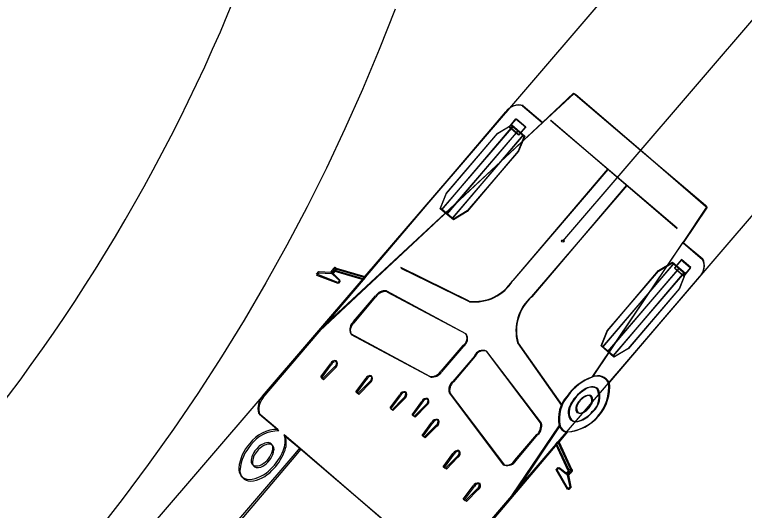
# Model space of a CAD drawing. Extents: x 973688 to 979179, y 703586 to 707602.
# Drawn here: x 976523.56 to 976547.99, y 705470.67 to 705487.26 of the extents above; entities that cross this region are included whole.
import ezdxf

# ---------------------------------------------------------------- set-up
doc = ezdxf.new("R2010")
doc.units = 0
doc.layers.add('EB Right', color=7, linetype='Continuous')
doc.layers.add('NB Left', color=7, linetype='Continuous')

msp = doc.modelspace()

# ---------------------------------------------------------------- linework, layer by layer
at = {"layer": 'EB Right'}
msp.add_lwpolyline([(976536.294, 705487.447), (976535.764, 705486.097), (976535.204, 705484.76), (976534.616, 705483.436), (976533.998, 705482.127), (976533.351, 705480.832), (976532.676, 705479.551), (976531.972, 705478.287), (976531.24, 705477.038), (976530.48, 705475.805), (976529.693, 705474.588), (976528.878, 705473.388), (976528.035, 705472.206), (976527.164, 705471.04), (976526.267, 705469.893), (976525.341, 705468.763), (976524.389, 705467.652), (976523.408, 705466.56)], dxfattribs=at)
msp.add_arc((976475.499, 705510.544), 59.902, 306.38359, 345.81077, dxfattribs=at)
at = {"layer": 'NB Left'}
for p, q in [((976541.912, 705479.686), (976588.398, 705533.846)), ((976533.763, 705476.716), (976541.244, 705483.651)), ((976533.779, 705476.675), (976541.225, 705483.648)), ((976540.112, 705483.497), (976540.342, 705483.769)), ((976540.13, 705483.506), (976540.361, 705483.776)), ((976540.342, 705483.769), (976540.657, 705483.501)), ((976540.361, 705483.776), (976540.675, 705483.507)), ((976545.735, 705480.112), (976541.496, 705483.714)), ((976545.736, 705480.092), (976541.514, 705483.715)), ((976540.227, 705483.525), (976537.853, 705480.73)), ((976540.245, 705483.533), (976537.857, 705480.75)), ((976540.402, 705483.376), (976538.028, 705480.582)), ((976540.419, 705483.384), (976538.031, 705480.601)), ((976540.426, 705483.23), (976540.112, 705483.497)), ((976540.443, 705483.237), (976540.13, 705483.506)), ((976540.657, 705483.501), (976540.426, 705483.23)), ((976540.675, 705483.507), (976540.443, 705483.237)), ((976540.576, 705483.228), (976538.202, 705480.434)), ((976540.593, 705483.234), (976538.205, 705480.452)), ((976543.408, 705482.089), (976540.241, 705478.361)), ((976543.418, 705482.081), (976540.233, 705478.369)), ((976544.052, 705481.538), (976540.866, 705477.826)), ((976544.044, 705481.549), (976540.877, 705477.821)), ((976542.914, 705475.138), (976545.935, 705479.647)), ((976542.89, 705475.133), (976545.933, 705479.626)), ((976545.62, 705478.919), (976543.232, 705476.137)), ((976545.625, 705478.939), (976543.251, 705476.144)), ((976545.877, 705479.042), (976545.645, 705478.772)), ((976545.882, 705479.062), (976545.652, 705478.791)), ((976546.19, 705478.773), (976545.877, 705479.042)), ((976546.196, 705478.795), (976545.882, 705479.062)), ((976538.774, 705477.671), (976536.49, 705478.798)), ((976538.786, 705477.656), (976536.496, 705478.771)), ((976545.794, 705478.77), (976543.406, 705475.988)), ((976545.8, 705478.79), (976543.426, 705475.996)), ((976545.645, 705478.772), (976545.959, 705478.503)), ((976545.652, 705478.791), (976545.966, 705478.524)), ((976545.959, 705478.503), (976546.19, 705478.773)), ((976545.966, 705478.524), (976546.196, 705478.795)), ((976534.176, 705478.637), (976534.149, 705478.639)), ((976534.183, 705478.598), (976534.156, 705478.6)), ((976534.197, 705478.618), (976534.176, 705478.637)), ((976534.204, 705478.579), (976534.183, 705478.598)), ((976535.228, 705478.423), (976535.293, 705478.499)), ((976535.236, 705478.39), (976535.301, 705478.466)), ((976545.968, 705478.621), (976543.58, 705475.839)), ((976545.975, 705478.642), (976543.601, 705475.848)), ((976536.01, 705478.019), (976538.658, 705476.596)), ((976536.02, 705477.99), (976538.675, 705476.58)), ((976534.907, 705476.988), (976535.643, 705477.846)), ((976534.922, 705476.953), (976535.654, 705477.814)), ((976537.464, 705475.154), (976534.816, 705476.578)), ((976537.488, 705475.133), (976534.833, 705476.542)), ((976540.397, 705476.278), (976541.865, 705474.18)), ((976540.416, 705476.271), (976541.894, 705474.181)), ((976538.567, 705476.186), (976537.83, 705475.328)), ((976538.586, 705476.169), (976537.854, 705475.308)), ((976541.16, 705473.599), (976539.351, 705476)), ((976541.192, 705473.596), (976539.372, 705475.988)), ((976538.96, 705475.848), (976538.224, 705474.99)), ((976538.981, 705475.834), (976538.249, 705474.972)), ((976533.811, 705475.139), (976534.139, 705475.581)), ((976533.835, 705475.098), (976534.161, 705475.543)), ((976534.267, 705475.472), (976533.879, 705475.08)), ((976534.29, 705475.434), (976533.904, 705475.04)), ((976533.879, 705475.08), (976533.811, 705475.139)), ((976533.904, 705475.04), (976533.835, 705475.098)), ((976534.986, 705474.639), (976535.33, 705475.101)), ((976535.013, 705474.604), (976535.354, 705475.068)), ((976535.457, 705474.991), (976535.054, 705474.58)), ((976535.483, 705474.959), (976535.081, 705474.546)), ((976535.054, 705474.58), (976534.986, 705474.639)), ((976535.081, 705474.546), (976535.013, 705474.604)), ((976536.127, 705474.099), (976536.456, 705474.542)), ((976536.157, 705474.071), (976536.483, 705474.515)), ((976538.108, 705474.602), (976539.916, 705472.2)), ((976538.135, 705474.583), (976539.956, 705472.191)), ((976536.583, 705474.432), (976536.195, 705474.041)), ((976536.611, 705474.406), (976536.226, 705474.012)), ((976536.864, 705473.873), (976537.193, 705474.316)), ((976536.895, 705473.848), (976537.221, 705474.293)), ((976536.195, 705474.041), (976536.127, 705474.099)), ((976536.226, 705474.012), (976536.157, 705474.071)), ((976537.32, 705474.206), (976536.932, 705473.815)), ((976537.349, 705474.184), (976536.964, 705473.79)), ((976536.932, 705473.815), (976536.864, 705473.873)), ((976536.964, 705473.79), (976536.895, 705473.848)), ((976537.199, 705473.179), (976537.528, 705473.622)), ((976537.234, 705473.156), (976537.56, 705473.6)), ((976537.655, 705473.512), (976537.268, 705473.121)), ((976537.688, 705473.491), (976537.302, 705473.098)), ((976540.213, 705471.18), (976541.787, 705473.504)), ((976540.257, 705471.172), (976541.819, 705473.504)), ((976537.268, 705473.121), (976537.199, 705473.179)), ((976537.302, 705473.098), (976537.234, 705473.156)), ((976540.307, 705472.352), (976541.044, 705473.21)), ((976540.346, 705472.345), (976541.078, 705473.207)), ((976541.678, 705472.887), (976541.743, 705472.963)), ((976541.714, 705472.887), (976541.779, 705472.963)), ((976536.391, 705469.928), (976533.105, 705472.749)), ((976536.442, 705469.901), (976533.142, 705472.705)), ((976537.906, 705472.133), (976538.234, 705472.575)), ((976537.945, 705472.113), (976538.271, 705472.557)), ((976538.361, 705472.466), (976537.974, 705472.074)), ((976538.4, 705472.448), (976538.014, 705472.055)), ((976537.974, 705472.074), (976537.906, 705472.133)), ((976538.014, 705472.055), (976537.945, 705472.113)), ((976542.026, 705471.898), (976542.049, 705471.88)), ((976542.049, 705471.88), (976542.055, 705471.853)), ((976542.067, 705471.899), (976542.09, 705471.882)), ((976542.09, 705471.882), (976542.096, 705471.855)), ((976538.578, 705471.047), (976538.906, 705471.49)), ((976538.623, 705471.031), (976538.949, 705471.475)), ((976539.034, 705471.38), (976538.646, 705470.988)), ((976539.078, 705471.366), (976538.692, 705470.973)), ((976538.646, 705470.988), (976538.578, 705471.047)), ((976538.692, 705470.973), (976538.623, 705471.031))]:
    msp.add_line(p, q, dxfattribs=at)
for points in [[(976597.405, 705538.82), (976596.514, 705537.482), (976595.572, 705536.185), (976594.585, 705534.932), (976587.989, 705527.228), (976586.467, 705525.264), (976584.967, 705523.4), (976583.486, 705521.619), (976499.872, 705424.179), (976493.422, 705429.715), (976493.503, 705429.81), (976493.503, 705429.81)], [(976493.503, 705429.81), (976548.212, 705493.558), (976551.549, 705497.487), (976554.723, 705501.298), (976556.225, 705503.144), (976557.662, 705504.95), (976559.033, 705506.718), (976560.337, 705508.453)], [(976540.566, 705484.208), (976541.219, 705483.654), (976541.227, 705483.649), (976542.273, 705484.629), (976542.321, 705484.588), (976544.504, 705482.735), (976546.686, 705480.881), (976546.734, 705480.84), (976545.936, 705479.649), (976545.941, 705479.641), (976546.594, 705479.087)], [(976540.587, 705484.214), (976541.237, 705483.656), (976541.245, 705483.652), (976542.296, 705484.627), (976542.345, 705484.586), (976544.517, 705482.721), (976546.69, 705480.856), (976546.738, 705480.815), (976545.934, 705479.628), (976545.939, 705479.62), (976546.59, 705479.062)], [(976534.327, 705478.777), (976535.284, 705478.502), (976535.299, 705478.505), (976540.024, 705484.012)], [(976534.333, 705478.74), (976535.291, 705478.469), (976535.306, 705478.473), (976540.004, 705484.003)], [(976531.857, 705474.496), (976535.228, 705478.423), (976534.284, 705478.699), (976534.284, 705478.699), (976534.251, 705478.68), (976534.251, 705478.679), (976534.25, 705478.678), (976534.197, 705478.618), (976534.198, 705478.617), (976534.451, 705478.378), (976534.384, 705478.3), (976533.671, 705478.574), (976533.67, 705478.575), (976533.747, 705478.665), (976533.751, 705478.665), (976534.146, 705478.639), (976534.149, 705478.64), (976534.206, 705478.705)], [(976531.885, 705474.445), (976535.236, 705478.39), (976534.291, 705478.661), (976534.291, 705478.661), (976534.258, 705478.641), (976534.257, 705478.641), (976534.257, 705478.64), (976534.204, 705478.58), (976534.205, 705478.579), (976534.46, 705478.341), (976534.393, 705478.263), (976533.678, 705478.532), (976533.677, 705478.534), (976533.754, 705478.624), (976533.757, 705478.625), (976534.153, 705478.6), (976534.156, 705478.601), (976534.213, 705478.666)], [(976546.475, 705478.476), (976543.45, 705474.951)], [(976546.482, 705478.499), (976543.475, 705474.96)], [(976532.37, 705473.379), (976531.729, 705473.93)], [(976532.404, 705473.332), (976531.76, 705473.879)], [(976542.026, 705473.293), (976541.748, 705472.969), (976541.747, 705472.954), (976542.165, 705472.05)], [(976542.06, 705473.294), (976541.784, 705472.969), (976541.783, 705472.954), (976542.205, 705472.052)], [(976536.912, 705469.481), (976536.391, 705469.928), (976536.236, 705469.748), (976529.487, 705461.885), (976527.844, 705463.295), (976526.201, 705464.705), (976532.95, 705472.568), (976533.104, 705472.749), (976532.584, 705473.196)], [(976536.965, 705469.457), (976536.442, 705469.901), (976536.288, 705469.72), (976529.579, 705461.823), (976527.929, 705463.225), (976526.279, 705464.627), (976532.988, 705472.523), (976533.141, 705472.705), (976532.619, 705473.149)], [(976542.111, 705471.92), (976542.055, 705471.854), (976542.055, 705471.851), (976542.141, 705471.464), (976542.141, 705471.46), (976542.064, 705471.37), (976542.063, 705471.371), (976541.684, 705472.035), (976541.751, 705472.113), (976542.026, 705471.898), (976542.027, 705471.898), (976542.078, 705471.959), (976542.079, 705471.96), (976542.079, 705471.961), (976542.094, 705471.996), (976542.094, 705471.997), (976541.678, 705472.887), (976538.307, 705468.959)], [(976542.152, 705471.922), (976542.096, 705471.855), (976542.096, 705471.852), (976542.184, 705471.465), (976542.185, 705471.462), (976542.108, 705471.372), (976542.106, 705471.373), (976541.724, 705472.034), (976541.791, 705472.113), (976542.067, 705471.899), (976542.068, 705471.899), (976542.119, 705471.961), (976542.12, 705471.961), (976542.12, 705471.962), (976542.134, 705471.998), (976542.134, 705471.998), (976541.714, 705472.887), (976538.363, 705468.942)]]:
    msp.add_lwpolyline(points, dxfattribs=at)
for points in [[(976540.184, 705483.562), (976540.62, 705483.191), (976540.419, 705482.688), (976538.709, 705480.677), (976538.246, 705480.397), (976537.81, 705480.767), (976538.011, 705481.27), (976539.72, 705483.282)], [(976540.202, 705483.57), (976540.636, 705483.197), (976540.432, 705482.695), (976538.713, 705480.692), (976538.248, 705480.415), (976537.814, 705480.787), (976538.017, 705481.289), (976539.737, 705483.292)], [(976545.577, 705478.956), (976546.011, 705478.584), (976545.807, 705478.082), (976544.088, 705476.079), (976543.623, 705475.802), (976543.189, 705476.174), (976543.392, 705476.676), (976545.112, 705478.679)], [(976545.582, 705478.976), (976546.018, 705478.605), (976545.817, 705478.102), (976544.108, 705476.09), (976543.644, 705475.811), (976543.208, 705476.181), (976543.409, 705476.684), (976545.118, 705478.696)]]:
    msp.add_lwpolyline(points, close=True, dxfattribs=at)
msp.add_circle((976541.912, 705479.686), 0.0417, dxfattribs=at)
for centre, radius, start, end in [((976540.416, 705483.746), 0.486, 72.1134, 148.0645), ((976540.435, 705483.753), 0.486, 71.8235, 147.7746), ((976546.156, 705478.843), 0.486, 310.9465, 26.8976), ((976546.162, 705478.865), 0.486, 311.2363, 27.1874), ((976534.314, 705478.698), 0.108, 130.2017, 176.3842), ((976534.32, 705478.66), 0.108, 130.4916, 176.6741), ((976534.284, 705478.747), 0.0522, 35.6233, 140.4779), ((976534.291, 705478.709), 0.0522, 35.9132, 140.7678), ((976538.95, 705479.178), 1.517, 263.3531, 327.7805), ((976538.954, 705479.163), 1.517, 263.6429, 328.0704), ((976535.967, 705477.634), 0.387, 83.6934, 146.9254), ((976535.979, 705477.605), 0.387, 83.9832, 147.2152), ((976541.859, 705476.68), 1.517, 130.9406, 195.368), ((976541.876, 705476.681), 1.517, 131.2304, 195.6579), ((976535.113, 705476.727), 0.332, 128.2819, 206.7039), ((976535.129, 705476.693), 0.332, 128.5718, 206.9938), ((976538.408, 705476.436), 0.296, 302.3441, 32.6418), ((976538.426, 705476.419), 0.296, 302.634, 32.9316), ((976539.231, 705475.73), 0.296, 66.0793, 156.377), ((976539.253, 705475.717), 0.296, 66.3692, 156.6668), ((976534.286, 705475.528), 0.157, 72.9065, 160.0162), ((976534.309, 705475.49), 0.157, 73.1964, 160.306), ((976534.158, 705475.62), 0.184, 306.3137, 18.2057), ((976534.18, 705475.582), 0.184, 306.6036, 18.4956), ((976537.506, 705475.539), 0.387, 263.6958, 326.9229), ((976537.529, 705475.517), 0.387, 263.9857, 327.2128), ((976535.461, 705475.028), 0.157, 72.9065, 160.0162), ((976535.487, 705474.996), 0.157, 73.1964, 160.306), ((976535.333, 705475.12), 0.184, 306.3137, 18.2057), ((976535.357, 705475.087), 0.184, 306.6036, 18.4956), ((976543.452, 705473.524), 1.704, 109.2812, 145.1893), ((976543.485, 705473.533), 1.704, 109.5711, 145.4791), ((976543.062, 705474.744), 0.425, 27.4235, 113.9598), ((976543.089, 705474.75), 0.425, 27.7133, 114.2497), ((976538.481, 705474.702), 0.387, 131.7982, 195.0252), ((976538.508, 705474.685), 0.387, 132.088, 195.3151), ((976541.925, 705474.822), 1.53, 273.8533, 4.8623), ((976541.951, 705474.822), 1.53, 274.1431, 5.1522), ((976542.863, 705474.432), 0.366, 57.4129, 129.8939), ((976542.891, 705474.438), 0.366, 57.7027, 130.1837), ((976536.603, 705474.488), 0.157, 72.9065, 160.0162), ((976536.631, 705474.462), 0.157, 73.1964, 160.306), ((976536.474, 705474.581), 0.184, 306.3137, 18.2057), ((976536.502, 705474.554), 0.184, 306.6036, 18.4956), ((976543.232, 705473.688), 1.189, 120.4917, 156.3811), ((976543.264, 705473.696), 1.189, 120.7816, 156.6709), ((976542.752, 705474.361), 0.158, 54.3318, 115.8445), ((976542.781, 705474.365), 0.158, 54.6216, 116.1344), ((976542.49, 705474.463), 0.634, 309.9444, 25.9461), ((976542.518, 705474.467), 0.634, 310.2343, 26.236), ((976532.326, 705474.092), 0.619, 139.3585, 195.2002), ((976532.356, 705474.044), 0.619, 139.6484, 195.4901), ((976537.34, 705474.262), 0.157, 72.9065, 160.0162), ((976537.369, 705474.24), 0.157, 73.1964, 160.306), ((976537.245, 705474.344), 0.157, 298.7049, 25.8146), ((976537.273, 705474.321), 0.157, 298.9948, 26.1044), ((976542.899, 705473.738), 1.136, 138.0651, 191.8676), ((976542.93, 705473.743), 1.136, 138.3549, 192.1575), ((976542.606, 705474.092), 0.263, 138.2955, 212.1974), ((976542.636, 705474.096), 0.263, 138.5853, 212.4872), ((976542.903, 705473.971), 0.575, 112.4357, 149.006), ((976542.933, 705473.976), 0.575, 112.7255, 149.2958), ((976542.664, 705474.357), 0.223, 326.5954, 36.1979), ((976542.692, 705474.361), 0.223, 326.8853, 36.4878), ((976542.528, 705473.952), 0.44, 151.1548, 214.9676), ((976542.559, 705473.956), 0.44, 151.4446, 215.2575), ((976542.316, 705474.482), 0.589, 292.1161, 335.0988), ((976542.343, 705474.485), 0.589, 292.4059, 335.3886), ((976542.476, 705474.095), 0.17, 237.0296, 291.0939), ((976542.506, 705474.098), 0.17, 237.3195, 291.3838), ((976542.102, 705474.631), 1.03, 292.1842, 320.5707), ((976542.129, 705474.633), 1.03, 292.474, 320.8606), ((976537.691, 705473.536), 0.184, 80.5153, 152.4074), ((976537.724, 705473.516), 0.184, 80.8052, 152.6972), ((976537.58, 705473.65), 0.157, 298.7049, 25.8146), ((976537.612, 705473.628), 0.157, 298.9948, 26.1044), ((976540.786, 705473.499), 0.387, 311.7957, 15.0277), ((976540.819, 705473.494), 0.387, 312.0856, 15.3175), ((976542.348, 705473.96), 0.317, 235.2107, 296.8031), ((976542.378, 705473.963), 0.317, 235.5006, 297.093), ((976532.35, 705472.244), 1.136, 88.9905, 143.7818), ((976532.389, 705472.196), 1.136, 89.2803, 144.0716), ((976542.109, 705473.632), 0.347, 201.6878, 256.4983), ((976542.141, 705473.634), 0.347, 201.9776, 256.7882), ((976531.89, 705472.975), 0.729, 335.169, 17.683), ((976531.925, 705472.924), 0.729, 335.4589, 17.9729), ((976532.474, 705471.954), 1.416, 137.2887, 174.3565), ((976532.515, 705471.907), 1.416, 137.5785, 174.6464), ((976532.085, 705472.42), 0.522, 94.3659, 141.53), ((976532.123, 705472.371), 0.522, 94.6558, 141.8199), ((976532.039, 705472.773), 0.169, 347.7949, 87.9136), ((976532.076, 705472.723), 0.169, 348.0847, 88.2034), ((976532.14, 705472.269), 0.664, 134.2644, 172.4861), ((976532.179, 705472.221), 0.664, 134.5542, 172.7759), ((976531.482, 705472.854), 0.732, 304.5344, 350.7688), ((976531.518, 705472.802), 0.732, 304.8242, 351.0587), ((976530.947, 705473.317), 1.73, 313.1872, 337.9857), ((976530.981, 705473.262), 1.73, 313.477, 338.2755), ((976538.397, 705472.49), 0.184, 80.5153, 152.4074), ((976538.435, 705472.473), 0.184, 80.8052, 152.6972), ((976538.286, 705472.603), 0.157, 298.7049, 25.8146), ((976538.323, 705472.585), 0.157, 298.9948, 26.1044), ((976531.65, 705472.325), 0.172, 169.6621, 256.8127), ((976540.019, 705472.516), 0.332, 252.0171, 330.4391), ((976540.056, 705472.507), 0.332, 252.307, 330.729), ((976531.408, 705472.05), 0.346, 172.7532, 269.7663), ((976531.689, 705472.274), 0.172, 169.952, 257.1026), ((976531.651, 705472.518), 0.362, 263.6571, 312.6981), ((976531.689, 705472.466), 0.362, 263.947, 312.9879), ((976531.448, 705471.997), 0.346, 173.0431, 270.0561), ((976531.305, 705472.835), 1.136, 275.1245, 316.6452), ((976531.342, 705472.782), 1.136, 275.4144, 316.9351), ((976542.088, 705472.025), 0.108, 282.3369, 328.5194), ((976542.128, 705472.027), 0.108, 282.6267, 328.8092), ((976542.141, 705472.004), 0.0522, 318.2431, 63.0978), ((976542.181, 705472.005), 0.0522, 318.533, 63.3876), ((976539.07, 705471.404), 0.184, 80.5153, 152.4074), ((976538.959, 705471.518), 0.157, 298.7049, 25.8146), ((976539.113, 705471.391), 0.184, 80.8052, 152.6972), ((976539.002, 705471.503), 0.157, 298.9948, 26.1044)]:
    msp.add_arc(centre, radius, start, end, dxfattribs=at)
for centre, major_axis, start_param, end_param in [((976534.266, 705478.742), (0.0509, 0.0594), 2.615166, 3.884468), ((976534.273, 705478.704), (0.0506, 0.0596), 2.615166, 3.884468), ((976534.266, 705478.742), (-0.0509, -0.0594), 1.301202, 2.571945), ((976534.273, 705478.704), (-0.0506, -0.0596), 1.301202, 2.571945), ((976542.139, 705471.985), (0.0509, 0.0594), 2.398717, 3.668019), ((976542.139, 705471.985), (0.0509, 0.0594), 0.569648, 1.840391), ((976542.179, 705471.987), (0.0506, 0.0596), 2.398717, 3.668019), ((976542.179, 705471.987), (0.0506, 0.0596), 0.569648, 1.840391)]:
    msp.add_ellipse(centre, major_axis=major_axis, ratio=0.544872, start_param=start_param, end_param=end_param, dxfattribs=at)

doc.saveas('drawing.dxf')
